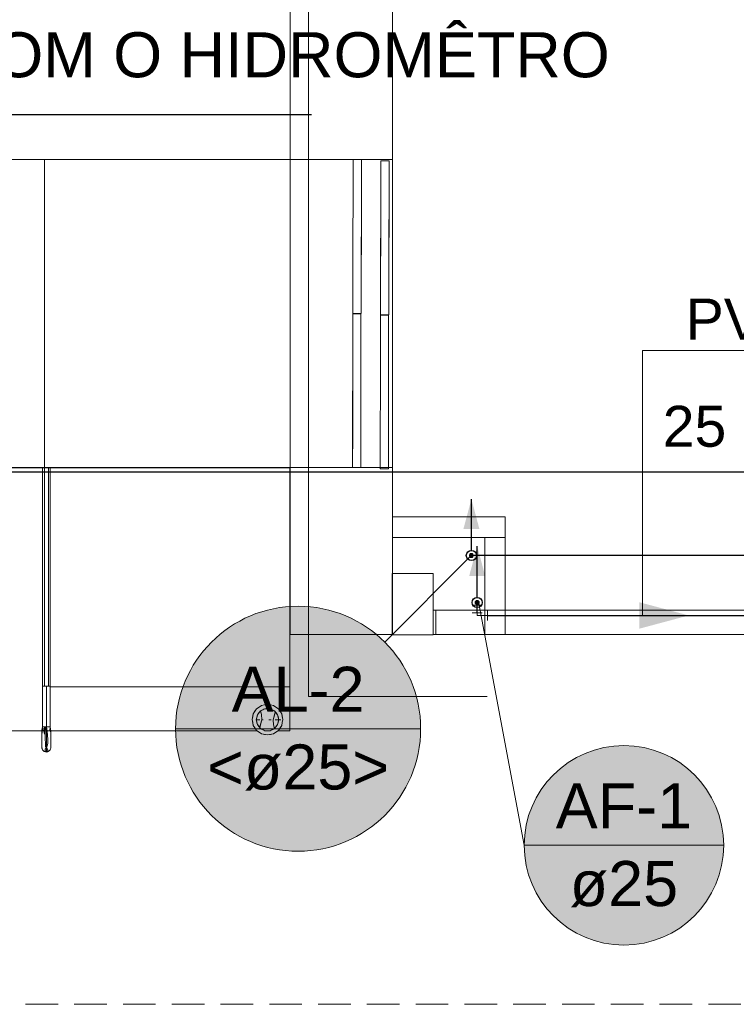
# Model space of a CAD drawing. Header units: millimetres. Extents: x 2 to 902, y -447 to 199.
# Tile 464 of 656: x 12.59 to 19.58, y 143.05 to 152.67. Entities that reach past the tile are written whole.
import ezdxf

# ---------------------------------------------------------------- set-up
doc = ezdxf.new("R2010")
doc.units = ezdxf.units.MM
doc.header["$MEASUREMENT"] = 0
doc.linetypes.add('HIDDEN2', pattern=[0.47625, 0.3175, -0.15875])
doc.linetypes.add('NULL', pattern=[0])
for name, color, linetype, lineweight in [('AF-Colunas', 4, 'Continuous', 13), ('AF-Condutos', 4, 'Continuous', 25), ('AF-Conexões', 9, 'Continuous', 18), ('AF-Indicação coluna', 5, 'Continuous', 13), ('AF-Sentido conduto', 9, 'Continuous', 30), ('AF-Textos conduto', 7, 'Continuous', 9), ('AL-Colunas', 3, 'Continuous', 13), ('AL-Condutos', 3, 'Continuous', 25), ('AL-Indicação coluna', 94, 'Continuous', 13), ('Cotas', 1, 'Continuous', 0), ('DI-Detalhes', 1, 'HIDDEN2', 9), ('IFC-Corrimão-Contorno', 36, 'Continuous', 5), ('IFC-Elemento terminal-Contorno', 253, 'Continuous', 5), ('IFC-Laje-Contorno', 134, 'Continuous', 5), ('IFC-Parede padrão-Contorno', 44, 'Continuous', 5), ('IFC-Pilar-Contorno', 83, 'Continuous', 5), ('IFC-Porta-Contorno', 142, 'Continuous', 5), ('IFC-Viga-Contorno', 66, 'Continuous', 5), ('Nível 1', 7, 'Continuous', 0), ('Textos', 7, 'Continuous', 9)]:
    doc.layers.add(name, color=color, linetype=linetype, lineweight=lineweight)
doc.styles.add('Arial', font='arial.ttf')
doc.dimstyles.get("Standard").update_dxf_attribs({"dimtxt": 0.18, "dimasz": 0.18, "dimexe": 0.18, "dimexo": 0.0625, "dimgap": 0.09, "dimtad": 0, "dimtih": 1, "dimtoh": 1, "dimdec": 4, "dimzin": 0, "dimdsep": 46, "dimtxsty": 'Standard', "dimcen": 0.09, "dimadec": 0, "dimazin": 0, "dimtfac": 1, "dimtdec": 4, "dimtofl": 0, "dimtmove": 0, "dimatfit": 3, "dimfxl": 1, "dimtolj": 1, "dimtzin": 0, "dimarcsym": 0})

msp = doc.modelspace()

# ---------------------------------------------------------------- hatches: boundary and pattern name
at = {"layer": 'AF-Colunas', "linetype": 'Continuous'}
msp.add_hatch(color=4, dxfattribs=at).paths.add_polyline_path([(17.0739, 146.9785), (17.0738, 146.9802), (17.0736, 146.9819), (17.0732, 146.9836), (17.0727, 146.9853), (17.072, 146.9869), (17.0712, 146.9885), (17.0703, 146.9899), (17.0692, 146.9913), (17.068, 146.9926), (17.0667, 146.9938), (17.0654, 146.9948), (17.0639, 146.9958), (17.0623, 146.9966), (17.0607, 146.9972), (17.0591, 146.9978), (17.0574, 146.9981), (17.0556, 146.9984), (17.0539, 146.9985), (17.0521, 146.9984), (17.0504, 146.9981), (17.0487, 146.9978), (17.047, 146.9972), (17.0454, 146.9966), (17.0439, 146.9958), (17.0424, 146.9948), (17.041, 146.9938), (17.0397, 146.9926), (17.0386, 146.9913), (17.0375, 146.9899), (17.0366, 146.9885), (17.0358, 146.9869), (17.0351, 146.9853), (17.0346, 146.9836), (17.0342, 146.9819), (17.034, 146.9802), (17.0339, 146.9785), (17.034, 146.9767), (17.0342, 146.975), (17.0346, 146.9733), (17.0351, 146.9716), (17.0358, 146.97), (17.0366, 146.9685), (17.0375, 146.967), (17.0386, 146.9656), (17.0397, 146.9643), (17.041, 146.9631), (17.0424, 146.9621), (17.0439, 146.9611), (17.0454, 146.9603), (17.047, 146.9597), (17.0487, 146.9591), (17.0504, 146.9588), (17.0521, 146.9585), (17.0539, 146.9585), (17.0556, 146.9585), (17.0574, 146.9588), (17.0591, 146.9591), (17.0607, 146.9597), (17.0623, 146.9603), (17.0639, 146.9611), (17.0654, 146.9621), (17.0667, 146.9631), (17.068, 146.9643), (17.0692, 146.9656), (17.0703, 146.967), (17.0712, 146.9685), (17.072, 146.97), (17.0727, 146.9716), (17.0732, 146.9733), (17.0736, 146.975), (17.0738, 146.9767)])
at = {"layer": 'AF-Condutos', "linetype": 'Continuous'}
msp.add_hatch(color=151, dxfattribs=at).paths.add_polyline_path([(17.0539, 147.5285), (16.9762, 147.2387), (17.1315, 147.2387)])
at = {"layer": 'AF-Indicação coluna', "linetype": 'Continuous'}
msp.add_hatch(color=161, dxfattribs=at).paths.add_polyline_path([(19.4604, 144.607), (19.4567, 144.6919), (19.4456, 144.7761), (19.4272, 144.8591), (19.4017, 144.9401), (19.3692, 145.0186), (19.3299, 145.094), (19.2843, 145.1657), (19.2325, 145.2331), (19.1751, 145.2957), (19.1125, 145.3531), (19.0451, 145.4049), (18.9734, 145.4505), (18.898, 145.4898), (18.8195, 145.5223), (18.7385, 145.5478), (18.6555, 145.5662), (18.5713, 145.5773), (18.4864, 145.581), (18.4015, 145.5773), (18.3173, 145.5662), (18.2343, 145.5478), (18.1533, 145.5223), (18.0747, 145.4898), (17.9994, 145.4505), (17.9277, 145.4049), (17.8603, 145.3531), (17.7976, 145.2957), (17.7402, 145.2331), (17.6885, 145.1657), (17.6428, 145.094), (17.6036, 145.0186), (17.5711, 144.9401), (17.5455, 144.8591), (17.5272, 144.7761), (17.5161, 144.6919), (17.5124, 144.607), (17.5161, 144.5221), (17.5272, 144.4378), (17.5455, 144.3549), (17.5711, 144.2738), (17.6036, 144.1953), (17.6428, 144.12), (17.6885, 144.0483), (17.7402, 143.9809), (17.7976, 143.9182), (17.8603, 143.8608), (17.9277, 143.8091), (17.9994, 143.7634), (18.0747, 143.7242), (18.1533, 143.6917), (18.2343, 143.6661), (18.3173, 143.6477), (18.4015, 143.6367), (18.4864, 143.6329), (18.5713, 143.6367), (18.6555, 143.6477), (18.7385, 143.6661), (18.8195, 143.6917), (18.898, 143.7242), (18.9734, 143.7634), (19.0451, 143.8091), (19.1125, 143.8608), (19.1751, 143.9182), (19.2325, 143.9809), (19.2843, 144.0483), (19.3299, 144.12), (19.3692, 144.1953), (19.4017, 144.2738), (19.4272, 144.3549), (19.4456, 144.4378), (19.4567, 144.5221)])
at = {"layer": 'AF-Sentido conduto', "linetype": 'Continuous'}
msp.add_hatch(color=7, dxfattribs=at).paths.add_polyline_path([(19.1192, 146.8517), (18.6362, 146.9812), (18.6362, 146.7223)])
at = {"layer": 'AL-Colunas', "linetype": 'Continuous'}
msp.add_hatch(color=3, dxfattribs=at).paths.add_polyline_path([(17.0174, 147.4374), (17.0173, 147.4392), (17.0171, 147.4409), (17.0167, 147.4426), (17.0162, 147.4443), (17.0155, 147.4459), (17.0147, 147.4474), (17.0138, 147.4489), (17.0127, 147.4503), (17.0115, 147.4516), (17.0102, 147.4527), (17.0089, 147.4538), (17.0074, 147.4547), (17.0058, 147.4555), (17.0042, 147.4562), (17.0026, 147.4567), (17.0009, 147.4571), (16.9991, 147.4573), (16.9974, 147.4574), (16.9956, 147.4573), (16.9939, 147.4571), (16.9922, 147.4567), (16.9905, 147.4562), (16.9889, 147.4555), (16.9874, 147.4547), (16.9859, 147.4538), (16.9845, 147.4527), (16.9832, 147.4516), (16.9821, 147.4503), (16.981, 147.4489), (16.9801, 147.4474), (16.9793, 147.4459), (16.9786, 147.4443), (16.9781, 147.4426), (16.9777, 147.4409), (16.9775, 147.4392), (16.9774, 147.4374), (16.9775, 147.4357), (16.9777, 147.4339), (16.9781, 147.4322), (16.9786, 147.4306), (16.9793, 147.429), (16.9801, 147.4274), (16.981, 147.4259), (16.9821, 147.4246), (16.9832, 147.4233), (16.9845, 147.4221), (16.9859, 147.421), (16.9874, 147.4201), (16.9889, 147.4193), (16.9905, 147.4186), (16.9922, 147.4181), (16.9939, 147.4177), (16.9956, 147.4175), (16.9974, 147.4174), (16.9991, 147.4175), (17.0009, 147.4177), (17.0026, 147.4181), (17.0042, 147.4186), (17.0058, 147.4193), (17.0074, 147.4201), (17.0089, 147.421), (17.0102, 147.4221), (17.0115, 147.4233), (17.0127, 147.4246), (17.0138, 147.4259), (17.0147, 147.4274), (17.0155, 147.429), (17.0162, 147.4306), (17.0167, 147.4322), (17.0171, 147.4339), (17.0173, 147.4357)])
at = {"layer": 'AL-Condutos', "linetype": 'Continuous'}
msp.add_hatch(color=91, dxfattribs=at).paths.add_polyline_path([(16.9974, 147.9874), (16.9197, 147.6976), (17.075, 147.6976)])
at = {"layer": 'AL-Indicação coluna', "linetype": 'Continuous'}
msp.add_hatch(color=101, dxfattribs=at).paths.add_polyline_path([(16.5018, 145.7455), (16.4973, 145.8497), (16.4837, 145.9532), (16.4611, 146.0551), (16.4297, 146.1547), (16.3897, 146.2511), (16.3415, 146.3437), (16.2855, 146.4317), (16.2219, 146.5145), (16.1514, 146.5914), (16.0745, 146.662), (15.9917, 146.7255), (15.9036, 146.7816), (15.8111, 146.8298), (15.7146, 146.8697), (15.6151, 146.9011), (15.5132, 146.9237), (15.4097, 146.9373), (15.3054, 146.9419), (15.2012, 146.9373), (15.0977, 146.9237), (14.9958, 146.9011), (14.8963, 146.8697), (14.7998, 146.8298), (14.7073, 146.7816), (14.6192, 146.7255), (14.5364, 146.662), (14.4595, 146.5914), (14.389, 146.5145), (14.3254, 146.4317), (14.2693, 146.3437), (14.2212, 146.2511), (14.1812, 146.1547), (14.1498, 146.0551), (14.1272, 145.9532), (14.1136, 145.8497), (14.1091, 145.7455), (14.1136, 145.6412), (14.1272, 145.5377), (14.1498, 145.4358), (14.1812, 145.3363), (14.2212, 145.2399), (14.2693, 145.1473), (14.3254, 145.0593), (14.389, 144.9764), (14.4595, 144.8995), (14.5364, 144.829), (14.6192, 144.7654), (14.7073, 144.7094), (14.7998, 144.6612), (14.8963, 144.6212), (14.9958, 144.5898), (15.0977, 144.5673), (15.2012, 144.5536), (15.3054, 144.5491), (15.4097, 144.5536), (15.5132, 144.5673), (15.6151, 144.5898), (15.7146, 144.6212), (15.8111, 144.6612), (15.9036, 144.7094), (15.9917, 144.7654), (16.0745, 144.829), (16.1514, 144.8995), (16.2219, 144.9764), (16.2855, 145.0593), (16.3415, 145.1473), (16.3897, 145.2399), (16.4297, 145.3363), (16.4611, 145.4358), (16.4837, 145.5377), (16.4973, 145.6412)])

# ---------------------------------------------------------------- linework, layer by layer
at = {"layer": 'AF-Colunas'}
msp.add_circle((17.0539, 146.9785), 0.02, dxfattribs=at)
at = {"layer": 'AF-Condutos'}
for p, q in [((17.0539, 146.8785), (17.0539, 146.9517)), ((17.1539, 146.8517), (20.243, 146.8517))]:
    msp.add_line(p, q, dxfattribs=at)
msp.add_lwpolyline([(17.0539, 147.0285), (17.0539, 147.5285)], dxfattribs=at)
msp.add_circle((17.0539, 146.9785), 0.05, dxfattribs=at)
at = {"layer": 'AF-Conexões'}
for p, q in [((17.0039, 146.9517), (17.1039, 146.9517)), ((17.0539, 146.9785), (17.0539, 146.8785)), ((17.0539, 146.8517), (17.0539, 146.9517)), ((17.1039, 146.8785), (17.0039, 146.8785)), ((17.0539, 146.8517), (17.1539, 146.8517)), ((17.1539, 146.9017), (17.1539, 146.8017))]:
    msp.add_line(p, q, dxfattribs=at)
msp.add_circle((17.0539, 146.9785), 0.05, dxfattribs=at)
at = {"layer": 'AF-Indicação coluna'}
for q in [(17.0706, 146.9674), (19.4604, 144.607)]:
    msp.add_line((17.5124, 144.607), q, dxfattribs=at)
msp.add_circle((18.4864, 144.607), 0.974, dxfattribs=at)
msp.add_circle((18.4864, 144.607), 0.974, dxfattribs=at)
at = {"layer": 'AF-Sentido conduto'}
msp.add_lwpolyline([(18.3192, 146.8517), (19.1192, 146.8517)], dxfattribs=at)
at = {"layer": 'AF-Textos conduto'}
msp.add_lwpolyline([(18.6692, 146.8517), (18.6692, 149.439), (21.8614, 149.439)], dxfattribs=at)
at = {"layer": 'AL-Colunas'}
msp.add_circle((16.9974, 147.4374), 0.02, dxfattribs=at)
at = {"layer": 'AL-Condutos'}
for p, q in [((11.2378, 148.2536), (33.5274, 148.2536)), ((28.0103, 147.4374), (17.0174, 147.4374))]:
    msp.add_line(p, q, dxfattribs=at)
msp.add_lwpolyline([(16.9974, 147.4874), (16.9974, 147.9874)], dxfattribs=at)
msp.add_circle((16.9974, 147.4374), 0.05, dxfattribs=at)
at = {"layer": 'AL-Indicação coluna'}
for p, q in [((16.1514, 146.5914), (16.9832, 147.4233)), ((14.1091, 145.7455), (16.5018, 145.7455))]:
    msp.add_line(p, q, dxfattribs=at)
msp.add_circle((15.3054, 145.7455), 1.1964, dxfattribs=at)
msp.add_circle((15.3054, 145.7455), 1.1964, dxfattribs=at)
at = {"layer": 'DI-Detalhes'}
msp.add_lwpolyline([(10.0123, 153.1285), (35.3454, 153.1285), (35.3454, 143.0542), (10.0123, 143.0542), (10.0123, 153.1285)], dxfattribs=at)
at = {"layer": 'IFC-Corrimão-Contorno', "color": 7, "lineweight": 5}
for p, q in [((12.8098, 148.2979), (12.8288, 148.2979)), ((12.8098, 146.16), (12.8098, 148.2979)), ((12.8288, 146.16), (12.8288, 148.2979)), ((12.8288, 148.2979), (12.8669, 148.2979)), ((12.8669, 146.16), (12.8669, 148.2979)), ((12.8669, 148.2979), (12.886, 148.2979)), ((12.886, 146.16), (12.886, 148.2979)), ((12.8098, 145.7632), (12.8098, 146.16)), ((12.8098, 146.16), (12.8183, 146.16)), ((12.8098, 146.16), (12.8288, 146.16)), ((12.8183, 146.16), (12.8259, 146.16)), ((12.8288, 146.16), (12.8669, 146.16)), ((12.8479, 145.7632), (12.8479, 146.16)), ((12.8699, 146.16), (12.886, 146.16)), ((12.886, 145.7632), (12.886, 146.16)), ((12.804, 145.723), (12.8098, 145.7632)), ((12.804, 145.723), (12.804, 145.685)), ((12.804, 145.7042), (12.804, 145.7067)), ((12.804, 145.7042), (12.804, 145.7033)), ((12.804, 145.6482), (12.804, 145.685)), ((12.8041, 145.7301), (12.8098, 145.7632)), ((12.8041, 145.7236), (12.8041, 145.7301)), ((12.8044, 145.7243), (12.8098, 145.7632)), ((12.8068, 145.7032), (12.8098, 145.7632)), ((12.8098, 145.7632), (12.8153, 145.7231)), ((12.8098, 145.7632), (12.8479, 145.7632)), ((12.8193, 145.7632), (12.8288, 145.7632)), ((12.8218, 145.724), (12.8288, 145.7632)), ((12.8218, 145.724), (12.8279, 145.6915)), ((12.8279, 145.6915), (12.8288, 145.7632)), ((12.8288, 145.7632), (12.84, 145.7632)), ((12.8344, 145.6474), (12.8362, 145.7023)), ((12.8362, 145.7023), (12.84, 145.7632)), ((12.84, 145.7632), (12.8479, 145.7255)), ((12.84, 145.7632), (12.8479, 145.7632)), ((12.8479, 145.7632), (12.8564, 145.7233)), ((12.8479, 145.7632), (12.8765, 145.7632)), ((12.8479, 145.7632), (12.8574, 145.7632)), ((12.8479, 145.7132), (12.8479, 145.7632)), ((12.8479, 145.7255), (12.8479, 145.7632)), ((12.8479, 145.6632), (12.8479, 145.7132)), ((12.8479, 145.6877), (12.8479, 145.7132)), ((12.8479, 145.6255), (12.8479, 145.6877)), ((12.8564, 145.7233), (12.8571, 145.6839)), ((12.8571, 145.6839), (12.8605, 145.6409)), ((12.8574, 145.7632), (12.8669, 145.7632)), ((12.882, 145.728), (12.886, 145.7632)), ((12.886, 145.7632), (12.8917, 145.7208)), ((12.886, 145.7632), (12.8866, 145.716)), ((12.8917, 145.6777), (12.8917, 145.7208)), ((12.8917, 145.7056), (12.8917, 145.6751)), ((12.804, 145.5989), (12.804, 145.6482)), ((12.804, 145.6385), (12.804, 145.6399)), ((12.804, 145.5989), (12.8043, 145.579)), ((12.804, 145.5981), (12.804, 145.5798)), ((12.8344, 145.6474), (12.8402, 145.6004)), ((12.8397, 145.5721), (12.8402, 145.6004)), ((12.8479, 145.6132), (12.8479, 145.6632)), ((12.8479, 145.5632), (12.8479, 145.6132)), ((12.8479, 145.5943), (12.8479, 145.6132)), ((12.8556, 145.5779), (12.8611, 145.6028)), ((12.8605, 145.6409), (12.8611, 145.6028)), ((12.8916, 145.5999), (12.8917, 145.6251)), ((12.8916, 145.5999), (12.8917, 145.5761)), ((12.8917, 145.6777), (12.8918, 145.6385)), ((12.8917, 145.6668), (12.8917, 145.6751)), ((12.8917, 145.6251), (12.8918, 145.6385)), ((12.8917, 145.6227), (12.8917, 145.6197)), ((12.8917, 145.6197), (12.8918, 145.5989)), ((12.8917, 145.5828), (12.8918, 145.5989)), ((12.804, 145.5669), (12.804, 145.5798)), ((12.804, 145.5656), (12.8043, 145.579)), ((12.804, 145.5669), (12.804, 145.5661)), ((12.804, 145.5656), (12.8058, 145.5578)), ((12.804, 145.5654), (12.8044, 145.557)), ((12.8044, 145.557), (12.8064, 145.554)), ((12.8044, 145.557), (12.8066, 145.5531)), ((12.8058, 145.5578), (12.8079, 145.5448)), ((12.8079, 145.5448), (12.8098, 145.538)), ((12.8098, 145.538), (12.8147, 145.5352)), ((12.8098, 145.538), (12.8153, 145.534)), ((12.8136, 145.5364), (12.82, 145.5296)), ((12.8153, 145.534), (12.8218, 145.5278)), ((12.82, 145.5296), (12.8265, 145.5246)), ((12.8218, 145.5278), (12.8224, 145.5278)), ((12.8265, 145.5246), (12.84, 145.5206)), ((12.8347, 145.546), (12.8479, 145.5632)), ((12.8347, 145.546), (12.8367, 145.5252)), ((12.8367, 145.5252), (12.84, 145.5206)), ((12.8397, 145.5721), (12.8479, 145.5632)), ((12.84, 145.5206), (12.8479, 145.5294)), ((12.84, 145.5206), (12.8479, 145.516)), ((12.84, 145.5206), (12.8479, 145.516)), ((12.84, 145.5206), (12.8413, 145.5198)), ((12.84, 145.5206), (12.8479, 145.516)), ((12.8479, 145.5632), (12.8556, 145.5779)), ((12.8479, 145.5632), (12.8553, 145.5524)), ((12.8479, 145.5514), (12.8479, 145.5632)), ((12.8479, 145.5428), (12.8479, 145.5632)), ((12.8479, 145.5396), (12.8479, 145.5428)), ((12.8479, 145.5294), (12.8479, 145.5428)), ((12.8479, 145.516), (12.8479, 145.5294)), ((12.8479, 145.5294), (12.8574, 145.5215)), ((12.8479, 145.516), (12.8609, 145.5236)), ((12.8479, 145.516), (12.8574, 145.5215)), ((12.8479, 145.516), (12.8564, 145.5201)), ((12.8544, 145.5198), (12.8574, 145.5215)), ((12.8553, 145.5524), (12.8614, 145.5361)), ((12.8564, 145.5201), (12.8646, 145.5233)), ((12.8574, 145.5215), (12.8613, 145.5242)), ((12.8574, 145.5215), (12.8609, 145.5236)), ((12.8609, 145.5236), (12.8639, 145.5253)), ((12.8613, 145.5242), (12.8614, 145.5361)), ((12.8613, 145.5242), (12.8738, 145.5294)), ((12.8646, 145.5233), (12.8697, 145.5277)), ((12.8738, 145.5294), (12.882, 145.5372)), ((12.8776, 145.533), (12.882, 145.5349)), ((12.8781, 145.5335), (12.886, 145.538)), ((12.882, 145.5349), (12.886, 145.538)), ((12.886, 145.538), (12.8879, 145.5475)), ((12.8879, 145.5475), (12.8913, 145.5586)), ((12.8913, 145.5586), (12.8917, 145.5726)), ((12.8913, 145.5595), (12.8917, 145.5601)), ((12.8917, 145.5726), (12.8917, 145.5761)), ((12.8917, 145.5724), (12.8917, 145.5601))]:
    msp.add_line(p, q, dxfattribs=at)
at = {"layer": 'IFC-Elemento terminal-Contorno', "lineweight": 5}
for p, q in [((14.9004, 145.9401), (14.9491, 145.9725)), ((14.9247, 145.9569), (14.9491, 145.9732)), ((14.9247, 145.9563), (14.9491, 145.9725)), ((14.9247, 145.9563), (14.9491, 145.9725)), ((14.9491, 145.9725), (15.0065, 145.9839)), ((14.9491, 145.9732), (14.9778, 145.9789)), ((14.9491, 145.9725), (14.9778, 145.9782)), ((14.9491, 145.9725), (14.9778, 145.9782)), ((14.9778, 145.9789), (15.0065, 145.9846)), ((14.9778, 145.9782), (15.0065, 145.9839)), ((14.9778, 145.9782), (15.0065, 145.9839)), ((15.0065, 145.9846), (15.0352, 145.9789)), ((15.0065, 145.9846), (15.0352, 145.9789)), ((15.0065, 145.9839), (15.0352, 145.9782)), ((15.0065, 145.9839), (15.0639, 145.9725)), ((15.0065, 145.9839), (15.0352, 145.9782)), ((15.0352, 145.9789), (15.0639, 145.9732)), ((15.0352, 145.9789), (15.0639, 145.9732)), ((15.0352, 145.9782), (15.0639, 145.9725)), ((15.0352, 145.9782), (15.0639, 145.9725)), ((15.0639, 145.9732), (15.0882, 145.9569)), ((15.0639, 145.9732), (15.0882, 145.9569)), ((15.0639, 145.9725), (15.0882, 145.9563)), ((15.0639, 145.9725), (15.1125, 145.9401)), ((15.0639, 145.9725), (15.0882, 145.9563)), ((14.8565, 145.8349), (14.8679, 145.8922)), ((14.8565, 145.8342), (14.8679, 145.8915)), ((14.8622, 145.8629), (14.8679, 145.8915)), ((14.8638, 145.8716), (14.8679, 145.8922)), ((14.8638, 145.8716), (14.8679, 145.8922)), ((14.8677, 145.8913), (14.9004, 145.9401)), ((14.8679, 145.8922), (14.8841, 145.9164)), ((14.8679, 145.8922), (14.8841, 145.9164)), ((14.8679, 145.8915), (14.8841, 145.9158)), ((14.8679, 145.8915), (14.8841, 145.9158)), ((14.8841, 145.9164), (14.9004, 145.9407)), ((14.8841, 145.9164), (14.9004, 145.9407)), ((14.8841, 145.9158), (14.9004, 145.9401)), ((14.8841, 145.9158), (14.9004, 145.9401)), ((14.8965, 145.8336), (14.9074, 145.8812)), ((14.8977, 145.8389), (14.9074, 145.8812)), ((14.8989, 145.8443), (14.9074, 145.8812)), ((14.8992, 145.8455), (14.9074, 145.8812)), ((14.9004, 145.9407), (14.9247, 145.9569)), ((14.9004, 145.9401), (14.9247, 145.9563)), ((14.9004, 145.9401), (14.9247, 145.9563)), ((14.9013, 145.8549), (14.9074, 145.8812)), ((14.9025, 145.8598), (14.9074, 145.8812)), ((14.9025, 145.8598), (14.9074, 145.8812)), ((14.9043, 145.8681), (14.9074, 145.8812)), ((14.9046, 145.8693), (14.9074, 145.8812)), ((14.9074, 145.8812), (14.9226, 145.9003)), ((14.9074, 145.8812), (14.9226, 145.9003)), ((14.9074, 145.8812), (14.915, 145.8908)), ((14.9074, 145.8812), (14.915, 145.8908)), ((14.915, 145.8908), (14.9379, 145.9194)), ((14.915, 145.8908), (14.9226, 145.9003)), ((14.915, 145.8908), (14.9226, 145.9003)), ((14.9226, 145.9003), (14.9379, 145.9194)), ((14.9226, 145.9003), (14.9379, 145.9194)), ((14.9226, 145.9003), (14.9302, 145.9099)), ((14.9226, 145.9003), (14.9302, 145.9099)), ((14.9302, 145.9099), (14.9379, 145.9194)), ((14.9302, 145.9099), (14.9379, 145.9194)), ((14.9379, 145.9194), (14.982, 145.9406)), ((14.9379, 145.9194), (14.9599, 145.93)), ((14.9379, 145.9194), (14.9599, 145.93)), ((14.9379, 145.9194), (14.9489, 145.9247)), ((14.9379, 145.9194), (14.9469, 145.883)), ((14.9379, 145.9194), (14.9469, 145.883)), ((14.9469, 145.883), (14.9511, 145.833)), ((14.9469, 145.883), (14.9511, 145.833)), ((14.9489, 145.9247), (14.982, 145.9406)), ((14.9489, 145.9247), (14.9599, 145.93)), ((14.9489, 145.9247), (14.9599, 145.93)), ((14.9599, 145.93), (14.982, 145.9406)), ((14.9599, 145.93), (14.982, 145.9406)), ((14.9599, 145.93), (14.971, 145.9353)), ((14.9599, 145.93), (14.971, 145.9353)), ((14.971, 145.9353), (14.982, 145.9406)), ((14.971, 145.9353), (14.982, 145.9406)), ((14.982, 145.9406), (15.0065, 145.9406)), ((14.982, 145.9406), (15.0309, 145.9406)), ((15.0065, 145.9406), (15.0309, 145.9406)), ((15.0309, 145.9406), (15.042, 145.9353)), ((15.0309, 145.9406), (15.053, 145.93)), ((15.0309, 145.9406), (15.053, 145.93)), ((15.0309, 145.9406), (15.075, 145.9194)), ((15.0309, 145.9406), (15.042, 145.9353)), ((15.042, 145.9353), (15.053, 145.93)), ((15.042, 145.9353), (15.075, 145.9194)), ((15.053, 145.93), (15.064, 145.9247)), ((15.053, 145.93), (15.075, 145.9194)), ((15.0618, 145.833), (15.0827, 145.9099)), ((15.0618, 145.833), (15.0827, 145.9099)), ((15.0618, 145.833), (15.0735, 145.8776)), ((15.0618, 145.833), (15.0735, 145.8776)), ((15.064, 145.9247), (15.075, 145.9194)), ((15.0735, 145.8776), (15.0827, 145.9099)), ((15.0735, 145.8776), (15.0827, 145.9099)), ((15.075, 145.9194), (15.0827, 145.9099)), ((15.075, 145.9194), (15.0903, 145.9003)), ((15.075, 145.9194), (15.0903, 145.9003)), ((15.075, 145.9194), (15.1056, 145.8812)), ((15.075, 145.9194), (15.0827, 145.9099)), ((15.0827, 145.9099), (15.0903, 145.9003)), ((15.0827, 145.9099), (15.0903, 145.9003)), ((15.0827, 145.9099), (15.1056, 145.8812)), ((15.0882, 145.9569), (15.1125, 145.9407)), ((15.0882, 145.9569), (15.1125, 145.9407)), ((15.0882, 145.9563), (15.1125, 145.9401)), ((15.0882, 145.9563), (15.1125, 145.9401)), ((15.0903, 145.9003), (15.0979, 145.8908)), ((15.0903, 145.9003), (15.1056, 145.8812)), ((15.0903, 145.9003), (15.0979, 145.8908)), ((15.0979, 145.8908), (15.1056, 145.8812)), ((15.0979, 145.8908), (15.1056, 145.8812)), ((15.1056, 145.8812), (15.1074, 145.873)), ((15.1056, 145.8812), (15.1093, 145.8648)), ((15.1056, 145.8812), (15.1165, 145.8336)), ((15.1056, 145.8812), (15.1105, 145.8598)), ((15.1056, 145.8812), (15.1074, 145.873)), ((15.1056, 145.8812), (15.1093, 145.8648)), ((15.1056, 145.8812), (15.1111, 145.857)), ((15.1056, 145.8812), (15.1116, 145.8549)), ((15.1056, 145.8812), (15.1128, 145.8496)), ((15.1056, 145.8812), (15.1129, 145.8492)), ((15.1056, 145.8812), (15.114, 145.8443)), ((15.1056, 145.8812), (15.1147, 145.8414)), ((15.1125, 145.9407), (15.1288, 145.9164)), ((15.1125, 145.9401), (15.1288, 145.9158)), ((15.1125, 145.9401), (15.145, 145.8915)), ((15.1125, 145.9401), (15.1288, 145.9158)), ((15.1288, 145.9164), (15.145, 145.8922)), ((15.1288, 145.9158), (15.145, 145.8915)), ((15.1288, 145.9158), (15.145, 145.8915)), ((15.145, 145.8922), (15.1507, 145.8635)), ((15.145, 145.8922), (15.1565, 145.8349)), ((15.145, 145.8922), (15.1507, 145.8635)), ((15.145, 145.8915), (15.1491, 145.871)), ((15.145, 145.8915), (15.1565, 145.8342)), ((15.145, 145.8915), (15.1491, 145.871)), ((15.145, 145.8915), (15.1507, 145.8629)), ((14.8565, 145.8349), (14.8638, 145.8716)), ((14.8565, 145.8349), (14.8638, 145.8716)), ((14.8565, 145.8342), (14.8622, 145.8629)), ((14.8565, 145.8342), (14.8565, 145.8349)), ((14.8565, 145.8342), (14.8565, 145.8349)), ((14.8565, 145.8342), (14.8622, 145.8056)), ((14.8565, 145.8342), (14.8622, 145.8056)), ((14.8565, 145.8342), (14.8638, 145.7975)), ((14.8622, 145.8056), (14.8638, 145.7975)), ((14.8622, 145.8056), (14.8679, 145.777)), ((14.8638, 145.7975), (14.8679, 145.777)), ((14.8638, 145.7975), (14.8679, 145.777)), ((14.8965, 145.8336), (14.9025, 145.8598)), ((14.8965, 145.8336), (14.9019, 145.8574)), ((14.8965, 145.8336), (14.9019, 145.8574)), ((14.8965, 145.8336), (14.9013, 145.8549)), ((14.8965, 145.8336), (14.8992, 145.8455)), ((14.8965, 145.8336), (14.8977, 145.8389)), ((14.8965, 145.8336), (14.8977, 145.8389)), ((14.8965, 145.8336), (14.9025, 145.8074)), ((14.8965, 145.8336), (14.9033, 145.8335)), ((14.8965, 145.8336), (14.8982, 145.8258)), ((14.8965, 145.8336), (14.9025, 145.8074)), ((14.8965, 145.8336), (14.9074, 145.7859)), ((14.8965, 145.8336), (14.9171, 145.8334)), ((14.8965, 145.8336), (14.9102, 145.8334)), ((14.8965, 145.8336), (14.9068, 145.8335)), ((14.8965, 145.8336), (14.8982, 145.8258)), ((14.8965, 145.8336), (14.8989, 145.8229)), ((14.8965, 145.8336), (14.9, 145.818)), ((14.8965, 145.8336), (14.9014, 145.812)), ((14.8965, 145.8336), (14.9055, 145.7941)), ((14.8977, 145.8389), (14.8989, 145.8443)), ((14.8982, 145.8258), (14.8989, 145.8229)), ((14.8982, 145.8258), (14.9074, 145.7859)), ((14.8989, 145.8443), (14.9013, 145.8549)), ((14.8989, 145.8443), (14.8992, 145.8455)), ((14.8989, 145.8229), (14.9013, 145.8122)), ((14.8989, 145.8229), (14.9074, 145.7859)), ((14.8992, 145.8455), (14.9013, 145.8549)), ((14.8999, 145.8335), (14.9033, 145.8335)), ((14.8999, 145.8335), (14.9033, 145.8335)), ((14.9, 145.818), (14.9074, 145.7859)), ((14.9013, 145.8549), (14.9043, 145.8681)), ((14.9013, 145.8549), (14.9019, 145.8574)), ((14.9013, 145.8122), (14.9036, 145.8023)), ((14.9013, 145.8122), (14.9074, 145.7859)), ((14.9019, 145.8574), (14.9043, 145.8681)), ((14.9019, 145.8574), (14.9043, 145.8681)), ((14.9019, 145.8574), (14.9025, 145.8598)), ((14.9019, 145.8574), (14.9025, 145.8598)), ((14.9025, 145.8074), (14.9036, 145.8023)), ((14.9025, 145.8074), (14.9074, 145.7859)), ((14.9033, 145.8335), (14.9171, 145.8334)), ((14.9033, 145.8335), (14.9102, 145.8334)), ((14.9033, 145.8335), (14.9307, 145.8332)), ((14.9036, 145.8023), (14.9074, 145.7859)), ((14.9036, 145.8023), (14.9043, 145.7991)), ((14.9043, 145.8681), (14.9046, 145.8693)), ((14.9043, 145.7991), (14.9055, 145.7941)), ((14.9055, 145.7941), (14.9074, 145.7859)), ((14.9055, 145.7941), (14.9074, 145.7859)), ((14.9068, 145.8335), (14.9307, 145.8332)), ((14.9074, 145.7859), (14.9226, 145.7668)), ((14.9074, 145.7859), (14.915, 145.7764)), ((14.9074, 145.7859), (14.915, 145.7764)), ((14.9074, 145.7859), (14.9226, 145.7668)), ((14.9074, 145.7859), (14.9302, 145.7573)), ((14.9074, 145.7859), (14.9379, 145.7477)), ((14.9102, 145.8334), (14.9171, 145.8334)), ((14.9102, 145.8334), (14.9307, 145.8332)), ((14.9171, 145.8334), (14.9239, 145.8333)), ((14.9239, 145.8333), (14.9307, 145.8332)), ((14.9302, 145.7573), (14.9511, 145.833)), ((14.9302, 145.7573), (14.9511, 145.833)), ((14.9302, 145.7573), (14.9394, 145.7889)), ((14.9302, 145.7573), (14.9394, 145.7889)), ((14.9394, 145.7889), (14.9511, 145.833)), ((14.9394, 145.7889), (14.9511, 145.833)), ((14.9511, 145.833), (14.965, 145.833)), ((14.9511, 145.833), (14.958, 145.833)), ((14.958, 145.833), (14.965, 145.833)), ((15.0203, 145.8329), (15.0272, 145.8329)), ((15.0203, 145.8329), (15.0341, 145.8329)), ((15.0272, 145.8329), (15.041, 145.8329)), ((15.0618, 145.833), (15.0661, 145.7834)), ((15.0618, 145.833), (15.0661, 145.7834)), ((15.0661, 145.7834), (15.075, 145.7477)), ((15.0661, 145.7834), (15.075, 145.7477)), ((15.075, 145.7477), (15.1056, 145.7859)), ((15.0822, 145.8332), (15.1165, 145.8336)), ((15.0822, 145.8332), (15.1061, 145.8335)), ((15.0822, 145.8332), (15.1096, 145.8335)), ((15.0822, 145.8332), (15.0958, 145.8334)), ((15.0822, 145.8332), (15.1027, 145.8334)), ((15.0822, 145.8332), (15.089, 145.8333)), ((15.0822, 145.8332), (15.089, 145.8333)), ((15.089, 145.8333), (15.1027, 145.8334)), ((15.089, 145.8333), (15.0958, 145.8334)), ((15.0903, 145.7668), (15.1056, 145.7859)), ((15.0903, 145.7668), (15.1056, 145.7859)), ((15.0958, 145.8334), (15.1061, 145.8335)), ((15.0979, 145.7764), (15.1056, 145.7859)), ((15.0979, 145.7764), (15.1056, 145.7859)), ((15.1027, 145.8334), (15.1165, 145.8336)), ((15.1027, 145.8334), (15.1096, 145.8335)), ((15.1056, 145.7859), (15.1165, 145.8336)), ((15.1056, 145.7859), (15.1137, 145.8217)), ((15.1056, 145.7859), (15.1116, 145.8122)), ((15.1056, 145.7859), (15.1105, 145.8074)), ((15.1056, 145.7859), (15.1105, 145.8074)), ((15.1056, 145.7859), (15.1086, 145.7991)), ((15.1056, 145.7859), (15.1083, 145.7978)), ((15.1056, 145.7859), (15.1083, 145.7978)), ((15.1061, 145.8335), (15.1165, 145.8336)), ((15.1061, 145.8335), (15.113, 145.8335)), ((15.1074, 145.873), (15.1086, 145.8681)), ((15.1074, 145.873), (15.1086, 145.8681)), ((15.1083, 145.7978), (15.1165, 145.8336)), ((15.1083, 145.7978), (15.1086, 145.7991)), ((15.1086, 145.8681), (15.1093, 145.8648)), ((15.1086, 145.8681), (15.1165, 145.8336)), ((15.1086, 145.7991), (15.1165, 145.8336)), ((15.1086, 145.7991), (15.1116, 145.8122)), ((15.1093, 145.8648), (15.1105, 145.8598)), ((15.1093, 145.8648), (15.1116, 145.8549)), ((15.1093, 145.8648), (15.1111, 145.857)), ((15.1093, 145.8648), (15.1165, 145.8336)), ((15.1096, 145.8335), (15.1165, 145.8336)), ((15.1105, 145.8598), (15.1165, 145.8336)), ((15.1105, 145.8598), (15.1165, 145.8336)), ((15.1105, 145.8074), (15.1165, 145.8336)), ((15.1105, 145.8074), (15.111, 145.8098)), ((15.1105, 145.8074), (15.111, 145.8098)), ((15.111, 145.8098), (15.1165, 145.8336)), ((15.111, 145.8098), (15.1165, 145.8336)), ((15.1111, 145.857), (15.1116, 145.8549)), ((15.1111, 145.857), (15.1165, 145.8336)), ((15.1116, 145.8549), (15.114, 145.8443)), ((15.1116, 145.8549), (15.1128, 145.8496)), ((15.1116, 145.8549), (15.1165, 145.8336)), ((15.1116, 145.8122), (15.114, 145.8229)), ((15.1116, 145.8122), (15.1137, 145.8217)), ((15.1116, 145.8122), (15.1137, 145.8217)), ((15.1128, 145.8496), (15.114, 145.8443)), ((15.1128, 145.8496), (15.1129, 145.8492)), ((15.1128, 145.8496), (15.1165, 145.8336)), ((15.1129, 145.8492), (15.114, 145.8443)), ((15.1129, 145.8492), (15.1165, 145.8336)), ((15.1137, 145.8217), (15.1165, 145.8336)), ((15.1137, 145.8217), (15.114, 145.8229)), ((15.114, 145.8443), (15.1147, 145.8414)), ((15.114, 145.8229), (15.1152, 145.8282)), ((15.1147, 145.8414), (15.1165, 145.8336)), ((15.1147, 145.8414), (15.1165, 145.8336)), ((15.1152, 145.8282), (15.1165, 145.8336)), ((15.1163, 145.8336), (15.1366, 145.8339)), ((15.1165, 145.8336), (15.1236, 145.8337)), ((15.1236, 145.8337), (15.1366, 145.8339)), ((15.145, 145.777), (15.1507, 145.8056)), ((15.145, 145.777), (15.1507, 145.8056)), ((15.1491, 145.871), (15.1507, 145.8629)), ((15.1491, 145.871), (15.1565, 145.8342)), ((15.1507, 145.8635), (15.1565, 145.8349)), ((15.1507, 145.8635), (15.1565, 145.8349)), ((15.1507, 145.8629), (15.1565, 145.8342)), ((15.1507, 145.8629), (15.1565, 145.8342)), ((15.1507, 145.8056), (15.1565, 145.8342)), ((15.1507, 145.8056), (15.1565, 145.8342)), ((15.1565, 145.8342), (15.1565, 145.8349)), ((15.1565, 145.8342), (15.1565, 145.8349)), ((14.8679, 145.777), (14.8841, 145.7527)), ((14.8679, 145.777), (14.8841, 145.7527)), ((14.8841, 145.7527), (14.9004, 145.7284)), ((14.8841, 145.7527), (14.9004, 145.7284)), ((14.9004, 145.7284), (14.9247, 145.7122)), ((14.9004, 145.7284), (14.9491, 145.6959)), ((14.915, 145.7764), (14.9226, 145.7668)), ((14.915, 145.7764), (14.9226, 145.7668)), ((14.9226, 145.7668), (14.9379, 145.7477)), ((14.9226, 145.7668), (14.9302, 145.7573)), ((14.9226, 145.7668), (14.9302, 145.7573)), ((14.9247, 145.7122), (14.9491, 145.6959)), ((14.9302, 145.7573), (14.9379, 145.7477)), ((14.9302, 145.7573), (14.9379, 145.7477)), ((14.9379, 145.7477), (14.9599, 145.7371)), ((14.9379, 145.7477), (14.9489, 145.7424)), ((14.9379, 145.7477), (14.9599, 145.7371)), ((14.9379, 145.7477), (14.982, 145.7265)), ((14.9379, 145.7477), (14.971, 145.7318)), ((14.9489, 145.7424), (14.9599, 145.7371)), ((14.9491, 145.6959), (14.9778, 145.6902)), ((14.9491, 145.6959), (15.0065, 145.6845)), ((14.9599, 145.7371), (14.982, 145.7265)), ((14.9599, 145.7371), (14.971, 145.7318)), ((14.971, 145.7318), (14.982, 145.7265)), ((14.971, 145.7318), (14.982, 145.7265)), ((14.9778, 145.6902), (15.0065, 145.6845)), ((14.982, 145.7265), (15.0065, 145.7265)), ((14.982, 145.7265), (14.9942, 145.7265)), ((14.982, 145.7265), (15.0309, 145.7265)), ((14.9942, 145.7265), (15.0065, 145.7265)), ((15.0065, 145.7265), (15.0309, 145.7265)), ((15.0065, 145.7265), (15.0187, 145.7265)), ((15.0065, 145.6845), (15.0639, 145.6959)), ((15.0065, 145.6845), (15.0352, 145.6902)), ((15.0187, 145.7265), (15.0309, 145.7265)), ((15.0309, 145.7265), (15.075, 145.7477)), ((15.0309, 145.7265), (15.064, 145.7424)), ((15.0309, 145.7265), (15.053, 145.7371)), ((15.0309, 145.7265), (15.042, 145.7318)), ((15.0309, 145.7265), (15.042, 145.7318)), ((15.0352, 145.6902), (15.0639, 145.6959)), ((15.042, 145.7318), (15.053, 145.7371)), ((15.042, 145.7318), (15.053, 145.7371)), ((15.053, 145.7371), (15.075, 145.7477)), ((15.053, 145.7371), (15.075, 145.7477)), ((15.053, 145.7371), (15.064, 145.7424)), ((15.053, 145.7371), (15.064, 145.7424)), ((15.0639, 145.6959), (15.1125, 145.7284)), ((15.0639, 145.6959), (15.0882, 145.7122)), ((15.064, 145.7424), (15.075, 145.7477)), ((15.075, 145.7477), (15.0979, 145.7764)), ((15.075, 145.7477), (15.0903, 145.7668)), ((15.075, 145.7477), (15.0827, 145.7573)), ((15.075, 145.7477), (15.0827, 145.7573)), ((15.0827, 145.7573), (15.0903, 145.7668)), ((15.0827, 145.7573), (15.0903, 145.7668)), ((15.0882, 145.7122), (15.1125, 145.7284)), ((15.0903, 145.7668), (15.0979, 145.7764)), ((15.0903, 145.7668), (15.0979, 145.7764)), ((15.1125, 145.7284), (15.145, 145.777)), ((15.1125, 145.7284), (15.1288, 145.7527)), ((15.1125, 145.7284), (15.1288, 145.7527)), ((15.1288, 145.7527), (15.145, 145.777)), ((15.1288, 145.7527), (15.145, 145.777))]:
    msp.add_line(p, q, dxfattribs=at)
at = {"layer": 'IFC-Laje-Contorno', "color": 7, "lineweight": 5}
for p, q in [((15.4057, 151.3057), (15.4057, 188.4813)), ((15.2265, 151.3057), (15.2265, 155.123)), ((15.4057, 146.0617), (15.4057, 153.0732)), ((16.2265, 147.8144), (16.2265, 152.9884)), ((16.2265, 148.2083), (16.2265, 152.142)), ((12.2278, 151.3057), (15.2265, 151.3057)), ((12.8278, 148.2979), (12.8278, 151.3057)), ((12.8278, 151.3057), (15.2265, 151.3057)), ((15.2265, 151.3057), (15.4057, 151.3057)), ((15.2265, 151.3057), (15.2278, 151.3057)), ((15.2278, 148.2963), (15.2278, 151.3057)), ((15.2278, 148.2964), (15.2278, 151.3057)), ((12.3191, 148.2963), (15.2278, 148.2963)), ((12.3191, 148.2923), (15.2242, 148.2923)), ((12.886, 148.2963), (15.2265, 148.2963)), ((12.886, 148.2923), (13.814, 148.2923)), ((13.814, 148.2923), (14.5191, 148.2923)), ((14.5191, 148.2923), (15.2242, 148.2923)), ((15.2242, 145.7244), (15.2242, 148.2923)), ((15.2242, 147.1617), (15.2242, 148.2923)), ((16.2265, 147.8144), (17.328, 147.8144)), ((16.2265, 147.8144), (17.328, 147.8144)), ((17.328, 146.9043), (17.328, 147.8144)), ((17.328, 146.9043), (17.328, 147.8144)), ((15.2242, 146.1544), (15.2242, 147.1617)), ((15.4057, 146.0617), (15.4057, 146.6644)), ((12.886, 146.1544), (13.5293, 146.1544)), ((13.5293, 146.1544), (14.0242, 146.1544)), ((14.0242, 146.1544), (15.2242, 146.1544)), ((15.4057, 146.0617), (17.1496, 146.0617)), ((15.4057, 146.0617), (17.1496, 146.0617)), ((12.3259, 145.7244), (14.9064, 145.7244)), ((15.1065, 145.7244), (15.2242, 145.7244))]:
    msp.add_line(p, q, dxfattribs=at)
at = {"layer": 'IFC-Parede padrão-Contorno', "color": 7, "lineweight": 5}
for p, q in [((15.2265, 151.3057), (15.2265, 153.6608)), ((16.2265, 151.3057), (16.2265, 153.6608)), ((15.2265, 148.5844), (15.2265, 151.3057)), ((15.2265, 151.3057), (15.988, 151.3057)), ((15.988, 151.3057), (16.2265, 151.3057)), ((15.2265, 148.2964), (15.2265, 148.5844)), ((15.2265, 148.2964), (16.2265, 148.2964)), ((15.2265, 147.7553), (15.2265, 148.2964)), ((15.2265, 148.2964), (15.465, 148.2964)), ((15.465, 148.2964), (16.2265, 148.2964)), ((16.2265, 147.7553), (16.2265, 148.2964)), ((16.2265, 147.8144), (17.0655, 147.8144)), ((17.0655, 147.8144), (17.328, 147.8144)), ((17.328, 147.6621), (17.328, 147.8144)), ((15.2265, 146.6644), (15.2265, 147.7553)), ((16.2265, 147.6144), (16.2265, 147.7667)), ((16.2265, 146.6644), (16.2265, 147.7553)), ((16.2265, 147.6144), (16.489, 147.6144)), ((16.489, 147.6144), (17.328, 147.6144)), ((17.128, 147.388), (17.128, 147.6144)), ((17.328, 147.6144), (17.328, 147.6621)), ((17.328, 146.8908), (17.328, 147.6144)), ((17.128, 146.6644), (17.128, 147.388)), ((17.328, 146.6643), (17.328, 146.8908)), ((15.2265, 146.6644), (15.5858, 146.6644)), ((15.5858, 146.6644), (16.2265, 146.6644)), ((17.128, 146.6644), (17.1757, 146.6644)), ((17.1757, 146.6644), (17.328, 146.6644))]:
    msp.add_line(p, q, dxfattribs=at)
at = {"layer": 'IFC-Pilar-Contorno', "color": 7, "lineweight": 5}
for p, q in [((16.2237, 146.9635), (16.2237, 147.263)), ((16.2237, 147.263), (16.2815, 147.263)), ((16.2237, 147.1157), (16.2237, 147.263)), ((16.2237, 147.263), (16.4753, 147.263)), ((16.2815, 147.263), (16.424, 147.263)), ((16.424, 147.263), (16.6237, 147.263)), ((16.4753, 147.263), (16.5255, 147.263)), ((16.5255, 147.263), (16.6237, 147.263)), ((16.6237, 147.1763), (16.6237, 147.263)), ((16.6237, 146.8856), (16.6237, 147.263)), ((16.6237, 146.9626), (16.6237, 147.1763)), ((16.2237, 147.0404), (16.2237, 147.1157)), ((16.2237, 146.663), (16.2237, 147.0404)), ((16.2237, 146.8768), (16.2237, 146.9635)), ((16.6237, 146.663), (16.6237, 146.9626)), ((16.2237, 146.663), (16.2237, 146.8768)), ((16.6237, 146.7383), (16.6237, 146.8856)), ((16.2237, 146.663), (16.4234, 146.663)), ((16.2237, 146.663), (16.2739, 146.663)), ((16.2739, 146.663), (16.3721, 146.663)), ((16.3721, 146.663), (16.6237, 146.663)), ((16.4234, 146.663), (16.5659, 146.663)), ((16.5659, 146.663), (16.6237, 146.663)), ((16.6237, 146.663), (16.6237, 146.7383))]:
    msp.add_line(p, q, dxfattribs=at)
at = {"layer": 'IFC-Porta-Contorno', "color": 7, "lineweight": 5}
for p, q in [((15.8401, 150.1629), (15.8416, 151.3057)), ((15.8613, 151.3057), (15.9234, 151.3056)), ((15.9214, 149.8011), (15.9234, 151.3057)), ((15.9229, 150.9439), (15.9234, 151.3057)), ((16.1101, 149.7879), (16.112, 151.2924)), ((16.1115, 150.9308), (16.112, 151.2924)), ((16.112, 151.2924), (16.1741, 151.2924)), ((16.1741, 151.2924), (16.1938, 151.2923)), ((16.1919, 149.7878), (16.1938, 151.2923)), ((16.1923, 150.1495), (16.1938, 151.2923)), ((15.9214, 149.8011), (15.9229, 150.9439)), ((16.1101, 149.7879), (16.1115, 150.9308)), ((15.8396, 149.8012), (15.8401, 150.1629)), ((16.1919, 149.7878), (16.1923, 150.1495)), ((15.8377, 148.2984), (15.8396, 149.7981)), ((15.8382, 148.6589), (15.8396, 149.7981)), ((15.8396, 149.8012), (15.9214, 149.8011)), ((15.8396, 149.8012), (15.9018, 149.8011)), ((15.8396, 149.7981), (15.8587, 149.7981)), ((15.8396, 149.7981), (15.919, 149.798)), ((15.8587, 149.7981), (15.919, 149.798)), ((15.9018, 149.8011), (15.9214, 149.8011)), ((15.917, 148.2983), (15.919, 149.798)), ((15.9185, 149.4375), (15.919, 149.798)), ((16.1096, 149.4243), (16.1101, 149.7848)), ((16.1101, 149.7879), (16.1297, 149.7879)), ((16.1101, 149.7848), (16.1703, 149.7848)), ((16.1297, 149.7879), (16.1919, 149.7878)), ((16.1703, 149.7848), (16.1894, 149.7847)), ((16.1875, 148.285), (16.1894, 149.7832)), ((16.1879, 148.6455), (16.1894, 149.7847)), ((15.917, 148.2983), (15.9185, 149.4375)), ((16.1081, 148.2851), (16.1096, 149.4243)), ((15.8377, 148.2984), (15.8382, 148.6589)), ((16.1875, 148.285), (16.1879, 148.6455)), ((15.8377, 148.2984), (15.917, 148.2983)), ((15.8377, 148.2984), (15.898, 148.2983)), ((15.898, 148.2983), (15.917, 148.2983)), ((16.1081, 148.2851), (16.1272, 148.2851)), ((16.1272, 148.2851), (16.1875, 148.285))]:
    msp.add_line(p, q, dxfattribs=at)
at = {"layer": 'IFC-Viga-Contorno', "color": 7, "lineweight": 5}
for p, q in [((16.6237, 146.9043), (17.9405, 146.9043)), ((16.6237, 146.9043), (17.128, 146.9043)), ((16.6491, 146.9043), (17.9405, 146.9043)), ((16.6491, 146.6643), (16.6491, 146.9043)), ((16.6491, 146.6643), (16.6491, 146.9043)), ((16.6491, 146.9043), (17.128, 146.9043)), ((17.328, 146.9043), (18.0546, 146.9043)), ((17.328, 146.9043), (21.6869, 146.9043)), ((19.3125, 146.9043), (23.8271, 146.9043)), ((16.6237, 146.6643), (18.0546, 146.6643)), ((16.6237, 146.6643), (18.0546, 146.6643)), ((16.6491, 146.6643), (28.6417, 146.6643)), ((16.6491, 146.6643), (28.6417, 146.6643))]:
    msp.add_line(p, q, dxfattribs=at)
at = {"layer": 'Nível 1'}
msp.add_line((17.0539, 146.8517), (17.0539, 146.9785), dxfattribs=at)

# ---------------------------------------------------------------- texts
at = {"layer": 'AF-Indicação coluna', "linetype": 'NULL', "char_height": 0.44, "attachment_point": 8, "line_spacing_factor": 0.6, "style": 'Arial'}
for s, insert, width in [('AF-1', (18.4864, 144.7722), 2.664146), ('ø25', (18.4864, 144.0018), 2.118171)]:
    msp.add_mtext(s, dxfattribs=dict(at, insert=insert, width=width))
at = {"layer": 'AF-Textos conduto', "linetype": 'NULL', "insert": (19.0892, 149.5403), "char_height": 0.4, "width": 2.29878, "attachment_point": 7, "line_spacing_factor": 0.6, "style": 'Arial'}
msp.add_mtext('PVC', dxfattribs=at)
at = {"layer": 'AL-Indicação coluna', "linetype": 'NULL', "char_height": 0.44, "attachment_point": 8, "line_spacing_factor": 0.6, "style": 'Arial'}
for s, insert, width in [('AL-2', (15.3054, 145.9107), 2.596402), ('<ø25>', (15.3054, 145.1403), 3.553537)]:
    msp.add_mtext(s, dxfattribs=dict(at, insert=insert, width=width))
at = {"layer": 'Textos', "linetype": 'NULL', "style": 'Arial'}
for s, insert, char_height, width, attachment_point, line_spacing_factor in [('LIGAÇÃO COM O HIDROMÊTRO', (8.9921, 152.2597), 0.44, 18.79811, 4, 0.9), ('25 mm - 1/2"', (20.4544, 148.4937), 0.4, 6.357927, 8, 0.6)]:
    msp.add_mtext(s, dxfattribs=dict(at, insert=insert, char_height=char_height, width=width, attachment_point=attachment_point, line_spacing_factor=line_spacing_factor))

# ---------------------------------------------------------------- leaders
at = {"layer": 'Cotas'}
msp.add_leader([(11.1378, 148.2536), (11.1378, 151.744), (15.4354, 151.744)], dimstyle='Standard', override={"dimasz": 0.15}, dxfattribs=at)

doc.saveas('drawing.dxf')
